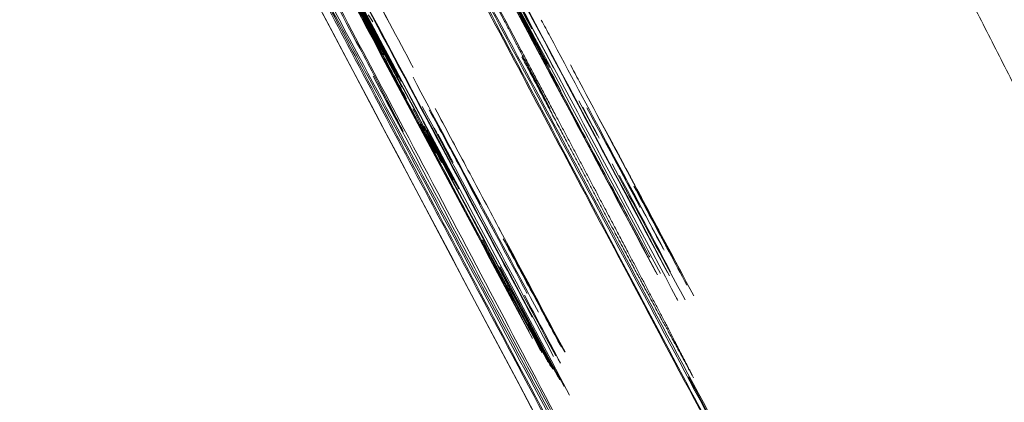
# Model space of a CAD drawing. Header units: millimetres. Extents: x -10 to 594, y 0 to 420.
# Tile 138 of 656: x 203.6966 to 203.7414, y 148.8158 to 148.8332. Entities that reach past the tile are written whole.
import ezdxf

# ---------------------------------------------------------------- set-up
doc = ezdxf.new("R2010")
doc.units = ezdxf.units.MM
doc.layers.add('1', color=7, linetype='Continuous', true_color=0xffffff)
doc.styles.add('Calibri', font='txt')
doc.dimstyles.get("Standard").update_dxf_attribs({"dimtxt": 0.18, "dimasz": 0.18, "dimexe": 0.18, "dimexo": 0.0625, "dimgap": 0.09, "dimtad": 0, "dimtih": 1, "dimtoh": 1, "dimdec": 4, "dimzin": 0, "dimdsep": 46, "dimtxsty": 'Standard', "dimcen": 0.09, "dimadec": 0, "dimazin": 0, "dimtfac": 1, "dimtdec": 4, "dimtofl": 0, "dimtmove": 0, "dimatfit": 3, "dimfxl": 0, "dimtolj": 1, "dimtzin": 0, "dimarcsym": 0})

# ---------------------------------------------------------------- blocks, each defined once
blk = doc.blocks.new('_U4')
at = {"layer": '1', "color": 18, "lineweight": 13}
for p, q in [((224.197271, 149.330349), (306.663744, 149.330349)), ((304.663744, 149.330349), (304.663744, 62.144876)), ((177.527222, 108.297204), (306.663744, 108.297204))]:
    blk.add_line(p, q, dxfattribs=at)
at = {"layer": '1', "color": 18}
for points in [[(304.663744, 149.330349), (305.601566, 145.830352), (303.725922, 145.830346)], [(304.663744, 108.297204), (303.725922, 111.7972), (305.601566, 111.797207)]]:
    blk.add_solid(points, dxfattribs=at)
at = {"layer": '1', "color": 18, "linetype": 'Continuous', "lineweight": 13, "char_height": 3.5, "attachment_point": 7, "rotation": 90, "line_spacing_factor": 1.399613, "style": 'Calibri'}
for s, insert in [('\\fCalibri|b0|i0;\\W1.0000;SINGLE POINT LIFT* EYE', (315.326772, 51.34946)), ('\\fCalibri|b0|i0;\\W1.0000;0.82', (308.003878, 51.34946))]:
    blk.add_mtext(s, dxfattribs=dict(at, insert=insert))
blk = doc.blocks.new('_U5')
at = {"layer": '1', "color": 18, "lineweight": 13}
for p, q in [((130.422645, 152.165523), (67.065295, 152.165523)), ((69.065295, 152.165523), (69.065295, 136.568025)), ((69.065295, 108.517612), (69.065295, 124.11511)), ((276.787899, 108.517612), (67.065295, 108.517612))]:
    blk.add_line(p, q, dxfattribs=at)
at = {"layer": '1', "color": 18}
for points in [[(69.065295, 152.165523), (70.003117, 148.665527), (68.127472, 148.66552)], [(69.065295, 108.517612), (68.127472, 112.017608), (70.003117, 112.017615)]]:
    blk.add_solid(points, dxfattribs=at)
at = {"layer": '1', "color": 18, "linetype": 'Continuous', "lineweight": 13, "insert": (72.405428, 125.77261), "char_height": 3.5, "attachment_point": 7, "rotation": 90, "line_spacing_factor": 1.399613, "style": 'Calibri'}
blk.add_mtext('\\fCalibri|b0|i0;\\W1.0000;0.87', dxfattribs=at)
blk = doc.blocks.new('_U6')
at = {"layer": '1', "color": 18, "lineweight": 13}
for p, q in [((231.195484, 189.812173), (323.005638, 189.812173)), ((321.005638, 189.812173), (321.005638, 155.281146)), ((321.005638, 108.297204), (321.005638, 142.82823)), ((177.527222, 108.297204), (323.005638, 108.297204))]:
    blk.add_line(p, q, dxfattribs=at)
at = {"layer": '1', "color": 18}
for points in [[(321.005638, 189.812173), (321.94346, 186.312176), (320.067816, 186.31217)], [(321.005638, 108.297204), (320.067816, 111.7972), (321.94346, 111.797207)]]:
    blk.add_solid(points, dxfattribs=at)
at = {"layer": '1', "color": 18, "linetype": 'Continuous', "lineweight": 13, "char_height": 3.5, "attachment_point": 7, "rotation": 90, "line_spacing_factor": 1.399613, "style": 'Calibri'}
for s, insert in [('\\fCalibri|b0|i0;\\W1.0000;LIFTING STROPS* EYE', (331.668666, 125.36451)), ('\\fCalibri|b0|i0;\\W1.0000;2.18', (324.345772, 144.48573))]:
    blk.add_mtext(s, dxfattribs=dict(at, insert=insert))
blk = doc.blocks.new('_U8')
at = {"layer": '1', "color": 18, "lineweight": 13}
for p, q in [((209.046118, 155.045589), (47.06469, 155.045589)), ((49.06469, 155.045589), (49.06469, 138.008073)), ((49.06469, 108.517642), (49.06469, 125.555157)), ((276.787898, 108.517642), (47.06469, 108.517642))]:
    blk.add_line(p, q, dxfattribs=at)
at = {"layer": '1', "color": 18}
for points in [[(49.06469, 155.045589), (50.002512, 151.545592), (48.126868, 151.545585)], [(49.06469, 108.517642), (48.126868, 112.017638), (50.002512, 112.017645)]]:
    blk.add_solid(points, dxfattribs=at)
at = {"layer": '1', "color": 18, "linetype": 'Continuous', "lineweight": 13, "insert": (52.404824, 127.212657), "char_height": 3.5, "attachment_point": 7, "rotation": 90, "line_spacing_factor": 1.399613, "style": 'Calibri'}
blk.add_mtext('\\fCalibri|b0|i0;\\W1.0000;0.93', dxfattribs=at)

msp = doc.modelspace()

# ---------------------------------------------------------------- linework, layer by layer
at = {"layer": '1', "color": 155, "linetype": 'Continuous', "lineweight": 18}
msp.add_line((203.720191, 148.830197), (203.720739, 148.829118), dxfattribs=at)
for points, knots in [([(203.87674, 147.286396), (203.797805, 147.434703), (203.640992, 147.729679), (203.34149, 148.293796), (203.012148, 148.914339), (202.743749, 149.418557), (202.679817, 149.538289), (202.679818, 149.538288)], [0, 0, 0, 0, 0.125, 0.25, 0.5, 0.75, 1, 1, 1, 1]), ([(202.679818, 149.538288), (202.679922, 149.538094), (202.743894, 149.418284), (203.012148, 148.914339), (203.34149, 148.293796), (203.640992, 147.729679), (203.797805, 147.434703), (203.87674, 147.286396)], [0, 0, 0, 0, 0.249695, 0.499797, 0.749898, 0.874949, 1, 1, 1, 1]), ([(203.890652, 147.29245), (203.81225, 147.439951), (203.656501, 147.733319), (203.359049, 148.294339), (203.031999, 148.911418), (202.765523, 149.412728), (202.702064, 149.531745), (202.702065, 149.531744)], [0, 0, 0, 0, 0.125, 0.25, 0.5, 0.75, 1, 1, 1, 1]), ([(202.702064, 149.531745), (202.702065, 149.531744), (202.765523, 149.412728), (203.031999, 148.911418), (203.359049, 148.294339), (203.656501, 147.733319), (203.812251, 147.439951), (203.890652, 147.29245)], [0, 0, 0, 0, 0.25, 0.5, 0.75, 0.875, 1, 1, 1, 1]), ([(204.403524, 147.526077), (204.333942, 147.656968), (204.195881, 147.917042), (203.932757, 148.413548), (203.644317, 148.958336), (203.410249, 149.399449), (203.354739, 149.503815), (203.354739, 149.503814)], [0, 0, 0, 0, 0.125, 0.25, 0.5, 0.75, 1, 1, 1, 1]), ([(203.354739, 149.503814), (203.354739, 149.503813), (203.355592, 149.50221), (203.35944, 149.494969), (203.365856, 149.482898), (203.374813, 149.466044), (203.386233, 149.444554), (203.40009, 149.418472), (203.416354, 149.387853), (203.435002, 149.352741), (203.455971, 149.313248), (203.479226, 149.269438), (203.504733, 149.221374), (203.532421, 149.169185), (203.562146, 149.113142), (203.593804, 149.053436), (203.627337, 148.990179), (203.662695, 148.923465), (203.699785, 148.853469), (203.738535, 148.780325), (203.778914, 148.704098), (203.820841, 148.624942), (203.864137, 148.543196), (203.908654, 148.459145), (203.954318, 148.372933), (204.00109, 148.28464), (204.048865, 148.194468), (204.097554, 148.102594), (204.147111, 148.009111), (204.182093, 147.943144), (204.201934, 147.905738), (204.206366, 147.897384), (204.210799, 147.889026), (204.215235, 147.880665), (204.219673, 147.8723), (204.224112, 147.863932), (204.228554, 147.85556), (204.232997, 147.847184), (204.237443, 147.838805), (204.241891, 147.830423), (204.246341, 147.822037), (204.250793, 147.813647), (204.255248, 147.805253), (204.259704, 147.796856), (204.264163, 147.788455), (204.268623, 147.780051), (204.273086, 147.771642), (204.277552, 147.76323), (204.282019, 147.754814), (204.286489, 147.746394), (204.29096, 147.737971), (204.295435, 147.729543), (204.299911, 147.721112), (204.30439, 147.712676), (204.308871, 147.704237), (204.313354, 147.695794), (204.31784, 147.687347), (204.322328, 147.678896), (204.326818, 147.670441), (204.331311, 147.661982), (204.335806, 147.653519), (204.340303, 147.645052), (204.344803, 147.636581), (204.349305, 147.628105), (204.35381, 147.619626), (204.358317, 147.611142), (204.362827, 147.602655), (204.367339, 147.594163), (204.371853, 147.585667), (204.37637, 147.577166), (204.38089, 147.568662), (204.385412, 147.560153), (204.389936, 147.55164), (204.394463, 147.543123), (204.398993, 147.534601), (204.402014, 147.528919), (204.403524, 147.526077)], [0, 0, 0, 0, 0.031081, 0.062158, 0.093305, 0.1246, 0.155888, 0.187056, 0.218181, 0.249337, 0.280514, 0.31167, 0.342879, 0.374214, 0.405539, 0.436746, 0.467909, 0.4991, 0.530268, 0.561397, 0.592563, 0.623843, 0.655121, 0.686287, 0.717423, 0.748611, 0.779829, 0.811039, 0.842328, 0.873781, 0.876531, 0.879279, 0.882027, 0.884774, 0.887519, 0.890264, 0.893008, 0.895752, 0.898494, 0.901236, 0.903978, 0.906719, 0.909459, 0.912199, 0.914939, 0.917678, 0.920417, 0.923156, 0.925895, 0.928633, 0.931372, 0.934111, 0.936849, 0.939588, 0.942328, 0.945067, 0.947807, 0.950547, 0.953288, 0.956029, 0.95877, 0.961513, 0.964256, 0.966999, 0.969744, 0.972489, 0.975235, 0.977982, 0.98073, 0.98348, 0.98623, 0.988981, 0.991734, 0.994488, 0.997243, 1, 1, 1, 1]), ([(202.541177, 149.498388), (202.541177, 149.498387), (202.606326, 149.377775), (202.879987, 148.869702), (203.215963, 148.244241), (203.521388, 147.67581), (203.681214, 147.378693), (203.761631, 147.229352)], [0, 0, 0, 0, 0.249998, 0.499996, 0.749994, 0.874994, 1, 1, 1, 1]), ([(203.761625, 147.229348), (203.681217, 147.37867), (203.521401, 147.675767), (203.215984, 148.244177), (202.880009, 148.869631), (202.609391, 149.372054), (202.543412, 149.494219), (202.541322, 149.498089)], [0, 0, 0, 0, 0.126041, 0.25209, 0.504187, 0.756285, 1, 1, 1, 1]), ([(203.741228, 147.217883), (203.661166, 147.366239), (203.50202, 147.661434), (203.197856, 148.226243), (202.863277, 148.847701), (202.590908, 149.352302), (202.526105, 149.472034), (202.526106, 149.472033)], [0, 0, 0, 0, 0.125, 0.25, 0.5, 0.75, 1, 1, 1, 1]), ([(202.526204, 149.471851), (202.528201, 149.468162), (202.593802, 149.346941), (202.863278, 148.847701), (203.197856, 148.226243), (203.50202, 147.661434), (203.661166, 147.366239), (203.741228, 147.217883)], [0, 0, 0, 0, 0.243975, 0.495984, 0.747992, 0.873996, 1, 1, 1, 1]), ([(202.829631, 149.370526), (202.829631, 149.370525), (202.887847, 149.26105), (203.133284, 148.798399), (203.43567, 148.227109), (203.710991, 147.707258), (203.855151, 147.435421), (203.927696, 147.29878)], [0, 0, 0, 0, 0.25, 0.5, 0.75, 0.875, 1, 1, 1, 1]), ([(203.927696, 147.29878), (203.855151, 147.435421), (203.710991, 147.707258), (203.43567, 148.227109), (203.133284, 148.798399), (202.887847, 149.26105), (202.829631, 149.370526), (202.829631, 149.370525)], [0, 0, 0, 0, 0.125, 0.25, 0.5, 0.75, 1, 1, 1, 1]), ([(203.863432, 147.311352), (203.800145, 147.430164), (203.667579, 147.679267), (203.407191, 148.169142), (203.114058, 148.720963), (202.876563, 149.167199), (202.820336, 149.272633), (202.820337, 149.272631)], [0, 0, 0, 0, 0.114092, 0.240651, 0.493767, 0.746884, 1, 1, 1, 1]), ([(202.820336, 149.272632), (202.820337, 149.272631), (202.876563, 149.167199), (203.114058, 148.720963), (203.407191, 148.169142), (203.674153, 147.6669), (203.813895, 147.404329), (203.884191, 147.272384)], [0, 0, 0, 0, 0.25, 0.5, 0.75, 0.875, 1, 1, 1, 1]), ([(203.74996, 147.251004), (203.684943, 147.371656), (203.549476, 147.623245), (203.284026, 148.116755), (202.985837, 148.671417), (202.744337, 149.119856), (202.687186, 149.225785), (202.687187, 149.225783)], [0, 0, 0, 0, 0.115212, 0.24161, 0.494407, 0.747203, 1, 1, 1, 1]), ([(202.687186, 149.225784), (202.687187, 149.225783), (202.744337, 149.119856), (202.985837, 148.671417), (203.284026, 148.116755), (203.549476, 147.623245), (203.684943, 147.371656), (203.74996, 147.251004)], [0, 0, 0, 0, 0.252797, 0.505593, 0.75839, 0.884788, 1, 1, 1, 1]), ([(203.711194, 147.187216), (203.639204, 147.320014), (203.496005, 147.5844), (203.222216, 148.090404), (202.921407, 148.646607), (202.677833, 149.096241), (202.620204, 149.202437), (202.620204, 149.202436)], [0, 0, 0, 0, 0.125, 0.25, 0.5, 0.75, 1, 1, 1, 1]), ([(202.620204, 149.202437), (202.620204, 149.202436), (202.677833, 149.096241), (202.921407, 148.646607), (203.222216, 148.090404), (203.496005, 147.5844), (203.639204, 147.320014), (203.711194, 147.187216)], [0, 0, 0, 0, 0.25, 0.5, 0.75, 0.875, 1, 1, 1, 1]), ([(203.70021, 148.869442), (203.705646, 148.859263), (203.712275, 148.846849), (203.718904, 148.834437), (203.720097, 148.832203)], [0, 0, 0, 0, 0.82, 1, 1, 1, 1]), ([(203.725757, 148.821635), (203.722708, 148.827345), (203.714222, 148.843234), (203.705736, 148.859124), (203.700299, 148.869304)], [0, 0, 0, 0, 0.359375, 1, 1, 1, 1]), ([(203.693032, 148.869159), (203.696376, 148.862897), (203.703066, 148.850368), (203.709755, 148.837841), (203.713101, 148.831575)], [0, 0, 0, 0, 0.499819, 1, 1, 1, 1]), ([(203.700718, 148.868659), (203.706157, 148.858475), (203.712525, 148.846553), (203.718892, 148.834631), (203.719821, 148.832893)], [0, 0, 0, 0, 0.854167, 1, 1, 1, 1]), ([(203.719907, 148.832759), (203.718979, 148.834498), (203.712611, 148.84642), (203.706243, 148.858343), (203.700803, 148.868528)], [0, 0, 0, 0, 0.145833, 1, 1, 1, 1]), ([(203.693825, 148.867939), (203.697171, 148.861672), (203.703867, 148.849135), (203.710562, 148.836599), (203.71391, 148.830328)], [0, 0, 0, 0, 0.499816, 1, 1, 1, 1]), ([(203.700988, 148.868243), (203.706429, 148.858057), (203.713064, 148.845635), (203.719698, 148.833214), (203.720892, 148.830978)], [0, 0, 0, 0, 0.82, 1, 1, 1, 1]), ([(203.72655, 148.820414), (203.723498, 148.826128), (203.715005, 148.842028), (203.706512, 148.857929), (203.701071, 148.868116)], [0, 0, 0, 0, 0.359375, 1, 1, 1, 1]), ([(203.713562, 148.842724), (203.713654, 148.842552), (203.713837, 148.842205), (203.714111, 148.841689), (203.714384, 148.841174), (203.714657, 148.840659), (203.714929, 148.840146), (203.715201, 148.839632), (203.715472, 148.83912), (203.715744, 148.838607), (203.715944, 148.83823), (203.71609, 148.837953), (203.716188, 148.837769), (203.716312, 148.837535), (203.716462, 148.837251), (203.71664, 148.836917), (203.716844, 148.836532), (203.717074, 148.836097), (203.717385, 148.835512), (203.717741, 148.83484), (203.718109, 148.834147), (203.718404, 148.833591), (203.718573, 148.833272), (203.718646, 148.833133)], [0, 0, 0, 0, 0.054032, 0.108417, 0.163159, 0.218259, 0.273722, 0.329549, 0.385744, 0.442309, 0.499246, 0.513664, 0.532885, 0.556919, 0.585773, 0.619449, 0.657949, 0.701274, 0.749424, 0.831959, 0.901229, 0.957239, 1, 1, 1, 1]), ([(203.719387, 148.831845), (203.719238, 148.832124), (203.718942, 148.832681), (203.718495, 148.833523), (203.718048, 148.834365), (203.7176, 148.835208), (203.717152, 148.836051), (203.716764, 148.836779), (203.716442, 148.837386), (203.716185, 148.83787), (203.715928, 148.838352), (203.715673, 148.838834), (203.715417, 148.839314), (203.715163, 148.839793), (203.714909, 148.840272), (203.714655, 148.840749), (203.714402, 148.841226), (203.714236, 148.84154), (203.714152, 148.841698)], [0, 0, 0, 0, 0.084801, 0.169055, 0.25277, 0.335959, 0.418632, 0.500799, 0.548067, 0.595872, 0.644235, 0.693176, 0.742714, 0.792869, 0.843657, 0.895098, 0.947207, 1, 1, 1, 1]), ([(203.718646, 148.833133), (203.718669, 148.83309), (203.718716, 148.833001), (203.718783, 148.832873), (203.718849, 148.832747), (203.718914, 148.832623), (203.718979, 148.8325), (203.719042, 148.83238), (203.719104, 148.832261), (203.719165, 148.832145), (203.719226, 148.832028), (203.719267, 148.831949), (203.719303, 148.83188), (203.719333, 148.831823), (203.719373, 148.831747), (203.719424, 148.831651), (203.719485, 148.831535), (203.719557, 148.831399), (203.719639, 148.831243), (203.719752, 148.83103), (203.719881, 148.830784), (203.720012, 148.830537), (203.720114, 148.830343), (203.720168, 148.830241), (203.720191, 148.830197)], [0, 0, 0, 0, 0.044879, 0.090848, 0.137919, 0.186103, 0.235409, 0.285847, 0.337424, 0.39015, 0.444032, 0.499077, 0.514065, 0.53364, 0.557856, 0.586743, 0.620316, 0.658585, 0.701558, 0.74924, 0.831845, 0.901151, 0.957186, 1, 1, 1, 1]), ([(203.725926, 148.822697), (203.724195, 148.825936), (203.722331, 148.829425), (203.720466, 148.832913), (203.720333, 148.833162)], [0, 0, 0, 0, 0.928571, 1, 1, 1, 1]), ([(203.722777, 148.82545), (203.722692, 148.825609), (203.722524, 148.825926), (203.722269, 148.826408), (203.722013, 148.826891), (203.721756, 148.827375), (203.721499, 148.82786), (203.721241, 148.828346), (203.721016, 148.828769), (203.720829, 148.829122), (203.720681, 148.829401), (203.720533, 148.829679), (203.720387, 148.829956), (203.720241, 148.830231), (203.720096, 148.830504), (203.719952, 148.830776), (203.719809, 148.831046), (203.719667, 148.831315), (203.719525, 148.831583), (203.719433, 148.831757), (203.719387, 148.831845)], [0, 0, 0, 0, 0.074249, 0.147554, 0.21993, 0.291395, 0.361966, 0.431661, 0.5005, 0.54049, 0.581458, 0.623443, 0.666483, 0.710615, 0.755871, 0.802282, 0.849874, 0.898676, 0.94871, 1, 1, 1, 1]), ([(203.719444, 148.831494), (203.719558, 148.831279), (203.719788, 148.830846), (203.720128, 148.830203), (203.720468, 148.829562), (203.720807, 148.828922), (203.721146, 148.828282), (203.721448, 148.827712), (203.721718, 148.827202), (203.721959, 148.826747), (203.7222, 148.826292), (203.722442, 148.825834), (203.722686, 148.825375), (203.72293, 148.824913), (203.723176, 148.82445), (203.723422, 148.823986), (203.72359, 148.823671), (203.723673, 148.823515)], [0, 0, 0, 0, 0.081076, 0.162963, 0.245673, 0.329213, 0.413594, 0.498824, 0.558959, 0.617918, 0.675725, 0.732407, 0.787993, 0.842512, 0.895997, 0.948481, 1, 1, 1, 1]), ([(203.720739, 148.829118), (203.720717, 148.829159), (203.720673, 148.829239), (203.720606, 148.829363), (203.720537, 148.829489), (203.720468, 148.829616), (203.720398, 148.829745), (203.720327, 148.829876), (203.720255, 148.830009), (203.720182, 148.830143), (203.720108, 148.83028), (203.720035, 148.830416), (203.719973, 148.830529), (203.719935, 148.830601), (203.719913, 148.83064), (203.719889, 148.830685), (203.719862, 148.830733), (203.719833, 148.830787), (203.719801, 148.830844), (203.719767, 148.830906), (203.719731, 148.830973), (203.719682, 148.831061), (203.719624, 148.831166), (203.719558, 148.831286), (203.719501, 148.83139), (203.719462, 148.831463), (203.719444, 148.831494)], [0, 0, 0, 0, 0.050691, 0.100311, 0.148864, 0.196357, 0.242795, 0.288187, 0.33254, 0.37586, 0.418158, 0.459442, 0.499721, 0.511403, 0.527062, 0.546735, 0.57044, 0.598189, 0.629988, 0.665841, 0.705752, 0.749721, 0.832135, 0.901304, 0.957248, 1, 1, 1, 1]), ([(203.727255, 148.820652), (203.725521, 148.823894), (203.723654, 148.827387), (203.721787, 148.830879), (203.721654, 148.831129)], [0, 0, 0, 0, 0.928571, 1, 1, 1, 1]), ([(203.72727, 148.820628), (203.725536, 148.823871), (203.723669, 148.827364), (203.721802, 148.830856), (203.721669, 148.831106)], [0, 0, 0, 0, 0.928571, 1, 1, 1, 1]), ([(203.726016, 148.819316), (203.725934, 148.819471), (203.725772, 148.819778), (203.725524, 148.820247), (203.725276, 148.820718), (203.725025, 148.821191), (203.724774, 148.821667), (203.724522, 148.822143), (203.724302, 148.82256), (203.72412, 148.822904), (203.723978, 148.823171), (203.723838, 148.823436), (203.7237, 148.823698), (203.723563, 148.823957), (203.723428, 148.824214), (203.723294, 148.824467), (203.723162, 148.824718), (203.723031, 148.824966), (203.722902, 148.825212), (203.722819, 148.82537), (203.722777, 148.82545)], [0, 0, 0, 0, 0.074986, 0.148772, 0.221371, 0.292796, 0.363061, 0.432181, 0.500172, 0.538945, 0.578968, 0.620273, 0.662892, 0.70685, 0.752174, 0.798886, 0.847006, 0.896554, 0.947546, 1, 1, 1, 1]), ([(203.723673, 148.823515), (203.723709, 148.823447), (203.723783, 148.82331), (203.723891, 148.823109), (203.723999, 148.822909), (203.724107, 148.82271), (203.724214, 148.822512), (203.72432, 148.822314), (203.724426, 148.822118), (203.724533, 148.821921), (203.724608, 148.821781), (203.724667, 148.821672), (203.72471, 148.821593), (203.724764, 148.821492), (203.724831, 148.821368), (203.72491, 148.821222), (203.725001, 148.821052), (203.725105, 148.820859), (203.725247, 148.820595), (203.725411, 148.82029), (203.725579, 148.819978), (203.725711, 148.819732), (203.725783, 148.819598), (203.725815, 148.81954)], [0, 0, 0, 0, 0.051424, 0.103846, 0.157275, 0.21172, 0.26719, 0.323694, 0.381239, 0.439832, 0.499482, 0.514962, 0.534901, 0.559338, 0.588293, 0.621778, 0.659802, 0.702369, 0.749484, 0.83237, 0.901736, 0.9576, 1, 1, 1, 1]), ([(203.725815, 148.81954), (203.725837, 148.819499), (203.725882, 148.819417), (203.725946, 148.819301), (203.726008, 148.819187), (203.726069, 148.819077), (203.726128, 148.818971), (203.726184, 148.818868), (203.726239, 148.818769), (203.726292, 148.818674), (203.726344, 148.81858), (203.726378, 148.818519), (203.72641, 148.818462), (203.726438, 148.81841), (203.726476, 148.818341), (203.726524, 148.818253), (203.726582, 148.818146), (203.726651, 148.81802), (203.72673, 148.817876), (203.726839, 148.817675), (203.726965, 148.817443), (203.727091, 148.817212), (203.727189, 148.817032), (203.727239, 148.816941), (203.727261, 148.816901)], [0, 0, 0, 0, 0.046965, 0.094601, 0.142914, 0.191906, 0.241583, 0.291947, 0.343003, 0.394754, 0.447203, 0.500353, 0.515983, 0.536042, 0.560554, 0.58953, 0.62298, 0.660907, 0.703315, 0.750207, 0.833043, 0.902278, 0.957922, 1, 1, 1, 1]), ([(203.727261, 148.816901), (203.72724, 148.816942), (203.727199, 148.817022), (203.727134, 148.817147), (203.727068, 148.817275), (203.727, 148.817406), (203.726931, 148.81754), (203.72686, 148.817677), (203.726787, 148.817817), (203.726712, 148.81796), (203.726636, 148.818106), (203.726559, 148.818253), (203.726495, 148.818377), (203.726454, 148.818456), (203.726431, 148.818499), (203.726407, 148.818546), (203.726382, 148.818596), (203.726355, 148.818648), (203.726327, 148.818704), (203.726298, 148.818762), (203.726267, 148.818822), (203.726226, 148.818903), (203.726178, 148.818999), (203.72612, 148.819113), (203.72607, 148.819212), (203.726032, 148.819285), (203.726016, 148.819316)], [0, 0, 0, 0, 0.049111, 0.097486, 0.145128, 0.192039, 0.238223, 0.283683, 0.328422, 0.372444, 0.415752, 0.45835, 0.500243, 0.513035, 0.529545, 0.549794, 0.573791, 0.601543, 0.633054, 0.668325, 0.70736, 0.750159, 0.833009, 0.902257, 0.957914, 1, 1, 1, 1])]:
    msp.add_open_spline(points, degree=3, knots=knots, dxfattribs=at)
for points, degree in [([(203.713102, 148.831575), (203.706412, 148.844102), (203.699723, 148.85663), (203.693033, 148.869159)], 3), ([(203.693166, 148.868953), (203.69974, 148.856642), (203.706313, 148.844332), (203.712886, 148.832022)], 3), ([(203.713048, 148.831773), (203.706474, 148.844084), (203.699899, 148.856397), (203.693324, 148.868709)], 3), ([(203.69345, 148.868515), (203.700026, 148.856201), (203.706602, 148.843887), (203.713177, 148.831574)], 3), ([(203.713983, 148.830117), (203.707191, 148.842836), (203.700398, 148.855556), (203.693605, 148.868277)], 3), ([(203.693729, 148.868087), (203.702771, 148.851155), (203.711812, 148.834225), (203.720853, 148.817296)], 3), ([(203.713911, 148.830329), (203.707216, 148.842865), (203.700521, 148.855402), (203.693825, 148.867939)], 3), ([(203.69395, 148.867746), (203.70053, 148.855426), (203.707109, 148.843107), (203.713687, 148.830788)], 3), ([(203.713839, 148.830555), (203.707259, 148.842875), (203.700679, 148.855196), (203.694098, 148.867517)], 3), ([(203.694216, 148.867335), (203.700798, 148.855013), (203.707379, 148.842691), (203.71396, 148.830369)], 3), ([(203.714756, 148.828927), (203.707958, 148.841655), (203.70116, 148.854383), (203.694361, 148.867113)], 3), ([(203.694476, 148.866935), (203.703526, 148.849992), (203.712575, 148.833051), (203.721622, 148.816111)], 3), ([(203.706519, 148.858404), (203.712253, 148.847633), (203.717982, 148.83687), (203.723705, 148.826117)], 3), ([(203.72617, 148.821528), (203.719663, 148.833753), (203.713149, 148.845989), (203.706627, 148.858237)], 3), ([(203.70121, 148.854842), (203.707778, 148.842508), (203.714338, 148.830185), (203.720892, 148.817873)], 3), ([(203.717344, 148.824481), (203.712073, 148.834385), (203.706798, 148.844296), (203.701517, 148.854214)], 3), ([(203.74273, 148.828471), (203.732253, 148.849034)], 1), ([(203.705608, 148.843465), (203.707538, 148.839874), (203.709468, 148.836283), (203.711399, 148.832692)], 3), ([(203.712674, 148.83227), (203.71079, 148.835799), (203.708905, 148.839328), (203.707021, 148.842857)], 3), ([(203.707227, 148.842509), (203.709051, 148.839093), (203.710875, 148.835677), (203.712699, 148.832261)], 3), ([(203.712068, 148.831885), (203.710432, 148.83497), (203.708795, 148.838057), (203.707158, 148.841145)], 3), ([(203.711515, 148.832036), (203.70998, 148.834932), (203.708444, 148.837829), (203.706908, 148.840727)], 3), ([(203.714507, 148.830997), (203.713068, 148.833689), (203.711629, 148.836381), (203.71019, 148.839074)], 3), ([(203.708662, 148.838417), (203.710469, 148.835016), (203.712276, 148.831615), (203.714083, 148.828214)], 3), ([(203.711282, 148.83703), (203.711993, 148.8357), (203.712704, 148.83437), (203.713415, 148.83304)], 3), ([(203.723382, 148.823363), (203.721292, 148.827309), (203.719201, 148.831256), (203.717109, 148.835205)], 3), ([(203.718367, 148.835131), (203.720758, 148.830656), (203.723148, 148.826181), (203.725539, 148.821706)], 3), ([(203.725618, 148.821584), (203.723228, 148.826059), (203.720837, 148.830534), (203.718446, 148.835009)], 3), ([(203.710416, 148.834263), (203.710965, 148.833221), (203.711514, 148.832179), (203.712063, 148.831137)], 3), ([(203.717534, 148.834606), (203.718479, 148.832846), (203.719423, 148.831086), (203.720368, 148.829326)], 3), ([(203.718694, 148.834629), (203.720034, 148.832125), (203.721373, 148.82962), (203.722713, 148.827116)], 3), ([(203.720405, 148.831464), (203.719868, 148.832466), (203.719332, 148.833469), (203.718796, 148.834471)], 3), ([(203.712437, 148.830611), (203.711832, 148.831733), (203.711227, 148.832854), (203.710621, 148.833976)], 3), ([(203.717762, 148.833856), (203.71957, 148.830451), (203.721378, 148.827046), (203.723185, 148.823643)], 3), ([(203.724421, 148.821901), (203.722217, 148.826007), (203.720014, 148.830112), (203.71781, 148.834218)], 3), ([(203.719004, 148.83415), (203.719528, 148.833167), (203.720052, 148.832183), (203.720576, 148.8312)], 3), ([(203.720707, 148.830998), (203.720171, 148.832001), (203.719635, 148.833003), (203.719098, 148.834005)], 3), ([(203.712665, 148.833079), (203.712596, 148.833186), (203.712526, 148.833294), (203.712455, 148.833403)], 3), ([(203.711399, 148.832692), (203.713625, 148.828542), (203.715851, 148.824392), (203.718078, 148.820242)], 3), ([(203.717134, 148.821454), (203.715261, 148.824981), (203.713388, 148.828508), (203.711515, 148.832036)], 3), ([(203.719933, 148.818681), (203.717513, 148.823211), (203.715093, 148.82774), (203.712674, 148.83227)], 3), ([(203.712699, 148.832261), (203.71506, 148.827842), (203.71742, 148.823423), (203.719781, 148.819004)], 3), ([(203.712886, 148.832022), (203.713323, 148.831206), (203.71376, 148.830389), (203.714197, 148.829573)], 3), ([(203.713523, 148.82912), (203.713038, 148.830041), (203.712553, 148.830963), (203.712068, 148.831885)], 3), ([(203.717424, 148.823493), (203.715983, 148.826187), (203.714542, 148.828881), (203.713102, 148.831575)], 3), ([(203.712063, 148.831137), (203.714095, 148.827302), (203.716127, 148.823468), (203.718158, 148.819636)], 3), ([(203.721219, 148.829946), (203.720948, 148.830452), (203.720676, 148.830958), (203.720405, 148.831464)], 3), ([(203.715076, 148.825693), (203.714196, 148.827332), (203.713317, 148.828972), (203.712437, 148.830611)], 3), ([(203.71268, 148.830603), (203.713135, 148.829767), (203.71359, 148.828931), (203.714045, 148.828096)], 3), ([(203.717961, 148.820641), (203.716201, 148.82396), (203.714441, 148.827281), (203.71268, 148.830603)], 3), ([(203.718235, 148.822245), (203.716794, 148.824939), (203.715352, 148.827634), (203.713911, 148.830329)], 3), ([(203.714495, 148.830558), (203.716398, 148.826997), (203.718301, 148.823437), (203.720204, 148.819876)], 3), ([(203.720368, 148.829326), (203.721612, 148.827002), (203.722855, 148.824677), (203.724099, 148.822353)], 3), ([(203.722886, 148.827909), (203.722602, 148.828433), (203.722319, 148.828957), (203.722036, 148.829482)], 3), ([(203.714045, 148.828096), (203.713871, 148.828437), (203.713697, 148.828778), (203.713523, 148.82912)], 3), ([(203.714488, 148.829125), (203.714693, 148.828742), (203.714898, 148.82836), (203.715103, 148.827977)], 3), ([(203.715937, 148.826708), (203.715543, 148.827448), (203.71515, 148.828187), (203.714756, 148.828927)], 3), ([(203.718365, 148.822783), (203.717214, 148.824933), (203.716063, 148.827083), (203.714912, 148.829233)], 3), ([(203.715233, 148.829087), (203.715738, 148.828146), (203.716243, 148.827205), (203.716747, 148.826263)], 3), ([(203.715502, 148.829136), (203.715969, 148.828263), (203.716435, 148.82739), (203.716902, 148.826517)], 3), ([(203.722216, 148.829204), (203.722465, 148.828732), (203.722714, 148.828261), (203.722963, 148.827789)], 3), ([(203.722406, 148.829176), (203.723215, 148.827666), (203.724024, 148.826156), (203.724832, 148.824646)], 3), ([(203.714812, 148.828425), (203.715036, 148.828009), (203.71526, 148.827593), (203.715484, 148.827177)], 3), ([(203.716865, 148.826082), (203.716378, 148.826996), (203.715891, 148.827909), (203.715405, 148.828823)], 3), ([(203.714083, 148.828214), (203.715251, 148.826011), (203.71642, 148.823808), (203.717587, 148.821605)], 3), ([(203.715529, 148.827107), (203.715325, 148.827493), (203.715121, 148.827878), (203.714917, 148.828264)], 3), ([(203.714998, 148.828339), (203.715203, 148.827956), (203.715408, 148.827574), (203.715613, 148.827192)], 3), ([(203.715103, 148.827977), (203.715327, 148.827562), (203.71555, 148.827146), (203.715774, 148.82673)], 3), ([(203.715711, 148.827041), (203.715515, 148.82741), (203.715318, 148.827779), (203.715122, 148.828148)], 3), ([(203.715462, 148.828248), (203.715723, 148.827765), (203.715985, 148.827281), (203.716246, 148.826798)], 3), ([(203.716319, 148.826684), (203.716092, 148.827115), (203.715864, 148.827546), (203.715637, 148.827978)], 3), ([(203.723276, 148.828101), (203.72381, 148.827102), (203.724345, 148.826103), (203.724879, 148.825104)], 3), ([(203.724884, 148.825096), (203.724351, 148.826094), (203.723817, 148.827091), (203.723284, 148.828089)], 3), ([(203.715802, 148.826687), (203.715589, 148.827092), (203.715375, 148.827497), (203.715162, 148.827902)], 3), ([(203.71527, 148.82792), (203.715475, 148.827537), (203.71568, 148.827155), (203.715885, 148.826773)], 3), ([(203.724122, 148.826005), (203.723846, 148.826518), (203.72357, 148.827031), (203.723294, 148.827544)], 3), ([(203.715484, 148.827177), (203.715499, 148.827154), (203.715514, 148.827131), (203.715529, 148.827107)], 3), ([(203.715613, 148.827192), (203.715837, 148.826776), (203.71606, 148.826361), (203.716283, 148.825946)], 3), ([(203.722713, 148.827116), (203.723256, 148.826104), (203.723799, 148.825091), (203.724341, 148.824079)], 3), ([(203.723419, 148.827352), (203.723676, 148.826869), (203.723932, 148.826385), (203.724189, 148.825901)], 3), ([(203.716326, 148.825881), (203.716121, 148.826267), (203.715916, 148.826654), (203.715711, 148.827041)], 3), ([(203.715774, 148.82673), (203.715783, 148.826716), (203.715793, 148.826702), (203.715802, 148.826687)], 3), ([(203.715885, 148.826773), (203.716108, 148.826358), (203.716332, 148.825943), (203.716555, 148.825528)], 3), ([(203.716581, 148.825488), (203.716366, 148.825894), (203.716152, 148.826301), (203.715937, 148.826708)], 3), ([(203.723552, 148.826618), (203.724372, 148.825091), (203.725192, 148.823564), (203.726011, 148.822037)], 3), ([(203.716747, 148.826263), (203.716995, 148.825802), (203.717243, 148.825341), (203.717491, 148.82488)], 3), ([(203.716902, 148.826517), (203.717398, 148.825589), (203.717894, 148.824661), (203.718391, 148.823733)], 3), ([(203.716283, 148.825946), (203.716297, 148.825924), (203.716312, 148.825902), (203.716326, 148.825881)], 3), ([(203.717556, 148.82478), (203.717326, 148.825214), (203.717095, 148.825648), (203.716865, 148.826082)], 3), ([(203.723705, 148.826117), (203.724493, 148.82464), (203.72528, 148.823163), (203.726067, 148.821686)], 3), ([(203.726218, 148.821718), (203.725441, 148.823179), (203.724665, 148.82464), (203.723887, 148.826101)], 3), ([(203.724283, 148.825757), (203.724815, 148.824761), (203.725348, 148.823764), (203.725881, 148.822767)], 3), ([(203.71851, 148.819272), (203.717365, 148.821413), (203.716221, 148.823553), (203.715076, 148.825693)], 3), ([(203.716555, 148.825528), (203.716564, 148.825515), (203.716572, 148.825501), (203.716581, 148.825488)], 3), ([(203.71969, 148.820733), (203.718815, 148.822367), (203.71794, 148.824), (203.717065, 148.825634)], 3), ([(203.72615, 148.822618), (203.725615, 148.823618), (203.72508, 148.824617), (203.724545, 148.825617)], 3), ([(203.724593, 148.825544), (203.725125, 148.824548), (203.725657, 148.823553), (203.726189, 148.822557)], 3), ([(203.726218, 148.822513), (203.725683, 148.823513), (203.725148, 148.824512), (203.724614, 148.825512)], 3), ([(203.726321, 148.822353), (203.725787, 148.823352), (203.725253, 148.824352), (203.724718, 148.825351)], 3), ([(203.724751, 148.8253), (203.725284, 148.824304), (203.725816, 148.823308), (203.726348, 148.822312)], 3), ([(203.726368, 148.822282), (203.725834, 148.823281), (203.725299, 148.82428), (203.724765, 148.825279)], 3), ([(203.724879, 148.825104), (203.725146, 148.824604), (203.725413, 148.824105), (203.72568, 148.823605)], 3), ([(203.719915, 148.819659), (203.719058, 148.821266), (203.718201, 148.822874), (203.717344, 148.824481)], 3), ([(203.724341, 148.824079), (203.724626, 148.823553), (203.72491, 148.823027), (203.725194, 148.822501)], 3), ([(203.71932, 148.819956), (203.718688, 148.821135), (203.718056, 148.822314), (203.717424, 148.823493)], 3), ([(203.719106, 148.822394), (203.718866, 148.822843), (203.718625, 148.823292), (203.718385, 148.823741)], 3), ([(203.718391, 148.823733), (203.71863, 148.823285), (203.718869, 148.822837), (203.719108, 148.82239)], 3), ([(203.723185, 148.823643), (203.725622, 148.819065), (203.728059, 148.814488), (203.730495, 148.809911)], 3), ([(203.717652, 148.823164), (203.718277, 148.821989), (203.718902, 148.820814), (203.719526, 148.819639)], 3), ([(203.719614, 148.819504), (203.71896, 148.820724), (203.718306, 148.821944), (203.717652, 148.823164)], 3), ([(203.718602, 148.823221), (203.719037, 148.822407), (203.719473, 148.821592), (203.719909, 148.820777)], 3), ([(203.719942, 148.820726), (203.719509, 148.821537), (203.719075, 148.822348), (203.718642, 148.823159)], 3), ([(203.718673, 148.823111), (203.719109, 148.822297), (203.719544, 148.821482), (203.71998, 148.820668)], 3), ([(203.727015, 148.81653), (203.725804, 148.818808), (203.724593, 148.821085), (203.723382, 148.823363)], 3), ([(203.720991, 148.817892), (203.720116, 148.819522), (203.719241, 148.821153), (203.718365, 148.822783)], 3), ([(203.718782, 148.822943), (203.719218, 148.822129), (203.719653, 148.821315), (203.720088, 148.820501)], 3), ([(203.720111, 148.820465), (203.719678, 148.821277), (203.719244, 148.822088), (203.71881, 148.8229)], 3), ([(203.721411, 148.818082), (203.720546, 148.819701), (203.71968, 148.82132), (203.718815, 148.822939)], 3), ([(203.718831, 148.822868), (203.719266, 148.822054), (203.719702, 148.82124), (203.720137, 148.820426)], 3), ([(203.726954, 148.821114), (203.726686, 148.821615), (203.726418, 148.822117), (203.72615, 148.822618)], 3), ([(203.72013, 148.818709), (203.719498, 148.819888), (203.718867, 148.821066), (203.718235, 148.822245)], 3), ([(203.724099, 148.822353), (203.725328, 148.82005), (203.726556, 148.817747), (203.727785, 148.815444)], 3), ([(203.725194, 148.822501), (203.72522, 148.822462), (203.725245, 148.822423), (203.725271, 148.822383)], 3), ([(203.718444, 148.821944), (203.719071, 148.820767), (203.719697, 148.819589), (203.720323, 148.818412)], 3), ([(203.720405, 148.818286), (203.719752, 148.819505), (203.719098, 148.820724), (203.718444, 148.821944)], 3), ([(203.720567, 148.819578), (203.720165, 148.820331), (203.719763, 148.821084), (203.719361, 148.821837)], 3), ([(203.731931, 148.807887), (203.729428, 148.812558), (203.726924, 148.81723), (203.724421, 148.821901)], 3), ([(203.726011, 148.822037), (203.726299, 148.821506), (203.726587, 148.820974), (203.726875, 148.820443)], 3), ([(203.724746, 148.807158), (203.722209, 148.811923), (203.719672, 148.816688), (203.717134, 148.821454)], 3), ([(203.717587, 148.821605), (203.718708, 148.819485), (203.719828, 148.817365), (203.720947, 148.815247)], 3), ([(203.720715, 148.81935), (203.720312, 148.820104), (203.719909, 148.820858), (203.719507, 148.821612)], 3), ([(203.720752, 148.815458), (203.719822, 148.817186), (203.718891, 148.818913), (203.717961, 148.820641)], 3), ([(203.719564, 148.82065), (203.720112, 148.819619), (203.720661, 148.818588), (203.721209, 148.817557)], 3), ([(203.719909, 148.820777), (203.720112, 148.820398), (203.720315, 148.820019), (203.720517, 148.81964)], 3), ([(203.720544, 148.819599), (203.720343, 148.819975), (203.720142, 148.820351), (203.719942, 148.820726)], 3), ([(203.71998, 148.820668), (203.720183, 148.820289), (203.720385, 148.81991), (203.720588, 148.819531)], 3), ([(203.720088, 148.820501), (203.720291, 148.820122), (203.720494, 148.819743), (203.720696, 148.819364)], 3), ([(203.720714, 148.819336), (203.720513, 148.819713), (203.720312, 148.820089), (203.720111, 148.820465)], 3), ([(203.720137, 148.820426), (203.72034, 148.820047), (203.720542, 148.819669), (203.720744, 148.81929)], 3), ([(203.726465, 148.820545), (203.726493, 148.820501), (203.726522, 148.820457), (203.72655, 148.820414)], 3), ([(203.718078, 148.820242), (203.720619, 148.815499), (203.72316, 148.810756), (203.725702, 148.806013)], 3), ([(203.720287, 148.818167), (203.719965, 148.818763), (203.719643, 148.81936), (203.71932, 148.819956)], 3), ([(203.718158, 148.819636), (203.719296, 148.817495), (203.720434, 148.815355), (203.721572, 148.813215)], 3), ([(203.719526, 148.819639), (203.719807, 148.819107), (203.720087, 148.818575), (203.720367, 148.818043)], 3), ([(203.72058, 148.817716), (203.720258, 148.818312), (203.719936, 148.818908), (203.719614, 148.819504)], 3), ([(203.720517, 148.81964), (203.720735, 148.819233), (203.720953, 148.818827), (203.721171, 148.81842)], 3), ([(203.721182, 148.818403), (203.720969, 148.818802), (203.720756, 148.8192), (203.720544, 148.819599)], 3), ([(203.721247, 148.818303), (203.72102, 148.818728), (203.720794, 148.819153), (203.720567, 148.819578)], 3), ([(203.720588, 148.819531), (203.720806, 148.819125), (203.721023, 148.818719), (203.721241, 148.818312)], 3), ([(203.721919, 148.812883), (203.720783, 148.815013), (203.719647, 148.817142), (203.71851, 148.819272)], 3), ([(203.719731, 148.819354), (203.72004, 148.818767), (203.720349, 148.818181), (203.720658, 148.817595)], 3), ([(203.720726, 148.817492), (203.720394, 148.818112), (203.720063, 148.818733), (203.719731, 148.819354)], 3), ([(203.720696, 148.819364), (203.720913, 148.818959), (203.72113, 148.818554), (203.721347, 148.818148)], 3), ([(203.721355, 148.818136), (203.721142, 148.818536), (203.720928, 148.818936), (203.720714, 148.819336)], 3), ([(203.721399, 148.818069), (203.721171, 148.818496), (203.720943, 148.818923), (203.720715, 148.81935)], 3), ([(203.720744, 148.81929), (203.720961, 148.818885), (203.721178, 148.81848), (203.721395, 148.818075)], 3), ([(203.721094, 148.816925), (203.720772, 148.81752), (203.720451, 148.818115), (203.72013, 148.818709)], 3), ([(203.720367, 148.818043), (203.720341, 148.818084), (203.720314, 148.818126), (203.720287, 148.818167)], 3), ([(203.720323, 148.818412), (203.720605, 148.817878), (203.720887, 148.817343), (203.721169, 148.816809)], 3), ([(203.721368, 148.816503), (203.721047, 148.817097), (203.720726, 148.817691), (203.720405, 148.818286)], 3), ([(203.720658, 148.817595), (203.720632, 148.817635), (203.720606, 148.817676), (203.72058, 148.817716)], 3), ([(203.720853, 148.817296), (203.720811, 148.817361), (203.720768, 148.817426), (203.720726, 148.817492)], 3), ([(203.736194, 148.799734), (203.733138, 148.80547), (203.730082, 148.811206), (203.727026, 148.816943)], 3), ([(203.727026, 148.816943), (203.727655, 148.815769), (203.728285, 148.814596), (203.728915, 148.813423)], 3), ([(203.731591, 148.807938), (203.730066, 148.810802), (203.72854, 148.813666), (203.727015, 148.81653)], 3)]:
    msp.add_open_spline(points, degree=degree, dxfattribs=at)

# ---------------------------------------------------------------- dimensions: what is measured, and where the dimension line sits
at = {"layer": '1', "color": 18, "linetype": 'Continuous', "lineweight": 13}
for base, p1, text, override, picture, middle in [((321.005638, 108.297204), (224.195484, 189.812173), ' \\fCalibri|b0|i0;\\C18;2.18 \\P\\fCalibri|b0|i0;\\C18;{\\H1.00x;\\fCalibri|b0|i0;LIFTING STROPS* EYE\\fCalibri|b0|i0;}\\C18;', {"dimtxt": 3.5, "dimasz": 3.5, "dimexe": 2, "dimexo": 0, "dimgap": 1.5, "dimtih": 0, "dimtoh": 0, "dimdec": 2, "dimlfac": 0.001, "dimdsep": 46, "dimlunit": 2, "dimpost": '', "dimtxsty": 'Calibri', "dimsah": 1, "dimse1": 0, "dimse2": 0, "dimsd1": 0, "dimsd2": 0, "dimclrd": 18, "dimclre": 18, "dimclrt": 18, "dimtol": 0, "dimtm": -0.1, "dimtfac": 1, "dimtdec": 2, "dimtofl": 1, "dimtmove": 0, "dimlwd": 13, "dimlwe": 13}, '_U6', (321.005638, 149.054688)), ((304.663744, 108.297204), (224.197271, 149.330349), ' <> \\P\\fCalibri|b0|i0;\\C18;{\\H1.00x;\\fCalibri|b0|i0;SINGLE POINT LIFT* EYE\\fCalibri|b0|i0;}\\C18;', {"dimtxt": 3.5, "dimasz": 3.5, "dimexe": 2, "dimexo": 0, "dimgap": 1.5, "dimtih": 0, "dimtoh": 0, "dimdec": 2, "dimlfac": 0.02, "dimdsep": 46, "dimlunit": 2, "dimtxsty": 'Calibri', "dimsah": 1, "dimse1": 0, "dimse2": 0, "dimsd1": 0, "dimsd2": 0, "dimclrd": 18, "dimclre": 18, "dimclrt": 18, "dimtol": 0, "dimtm": -0.1, "dimtfac": 1, "dimtdec": 2, "dimtofl": 1, "dimtmove": 0, "dimlwd": 13, "dimlwe": 13}, '_U4', (304.663744, 76.744454))]:
    dim = msp.add_linear_dim(base=base, p1=p1, p2=(177.527222, 108.297204), angle=90, text=text, dimstyle='Standard', override=override, dxfattribs=at)
    dim.commit()
    dim.dimension.update_dxf_attribs({"geometry": picture, "text_midpoint": middle, "dimtype": 160})
for base, p1, p2, picture, middle in [((49.06469, 108.517642), (209.046118, 155.045589), (276.787898, 108.517642), '_U8', (49.06469, 131.781615)), ((69.065295, 108.517612), (130.422645, 152.165523), (276.787899, 108.517612), '_U5', (69.065295, 130.341567))]:
    dim = msp.add_linear_dim(base=base, p1=p1, p2=p2, angle=90, dimstyle='Standard', override={"dimtxt": 3.5, "dimasz": 3.5, "dimexe": 2, "dimexo": 0, "dimgap": 1.5, "dimtih": 0, "dimtoh": 0, "dimdec": 2, "dimlfac": 0.02, "dimdsep": 46, "dimlunit": 2, "dimtxsty": 'Calibri', "dimsah": 1, "dimse1": 0, "dimse2": 0, "dimsd1": 0, "dimsd2": 0, "dimclrd": 18, "dimclre": 18, "dimclrt": 18, "dimtol": 0, "dimtm": -0.1, "dimtfac": 1, "dimtdec": 2, "dimtofl": 1, "dimtmove": 0, "dimlwd": 13, "dimlwe": 13}, dxfattribs=at)
    dim.commit()
    dim.dimension.update_dxf_attribs({"geometry": picture, "text_midpoint": middle, "dimtype": 160})

doc.saveas('drawing.dxf')
